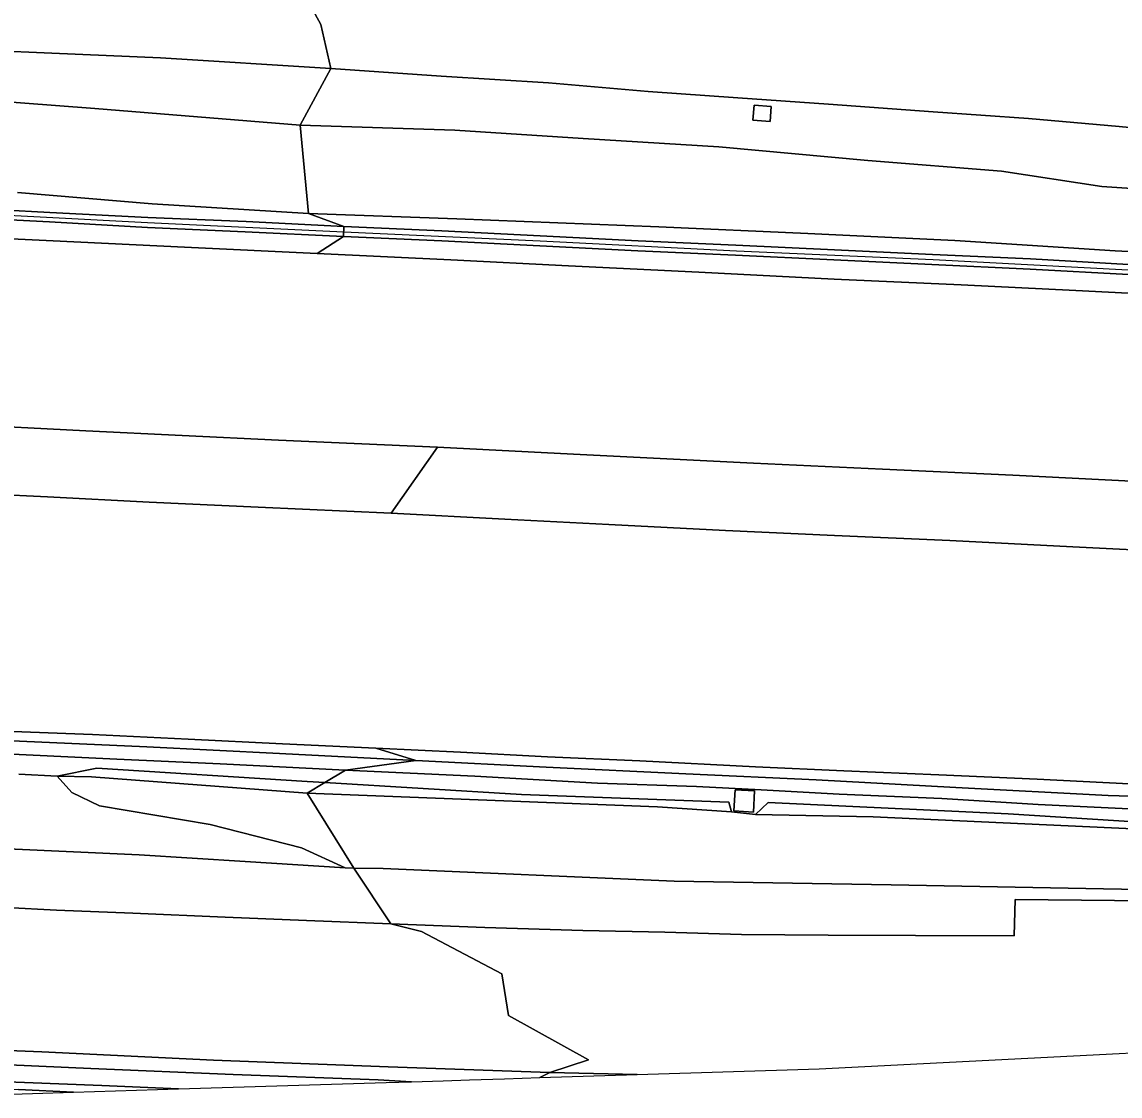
# Model space of a CAD drawing. Extents: x 161483 to 162250, y 379484 to 380833.
# Drawn here: x 161871.3 to 161961.2, y 379510.7 to 379598.6 of the extents above; entities that cross this region are included whole.
import ezdxf

# ---------------------------------------------------------------- set-up
doc = ezdxf.new("R2010")
doc.units = 0
for name, color, linetype in [('IMGEO_Berm_groen', 7, 'Continuous'), ('IMGEO_Geluidsscherm', 7, 'Continuous'), ('IMGEO_Grasland_overig', 7, 'Continuous'), ('IMGEO_Groenvoorziening', 7, 'Continuous'), ('IMGEO_Muur', 7, 'Continuous'), ('IMGEO_Rijbaan_autosnelweg', 7, 'Continuous'), ('IMGEO_Rijbaan_autoweg', 7, 'Continuous'), ('IMGEO_Terreindeel_gesloten', 7, 'Continuous')]:
    doc.layers.add(name, color=color, linetype=linetype)

msp = doc.modelspace()

# ---------------------------------------------------------------- linework, layer by layer
at = {"layer": 'IMGEO_Berm_groen'}
for points in [[(161865.098, 379592.49), (161877.286, 379591.551), (161894.093, 379590.202), (161896.612, 379594.846), (161882.669, 379595.722), (161873.778, 379596.099), (161863.636, 379596.536)], [(161969.595, 379589.275), (161961.169, 379590.097), (161953.731, 379590.737), (161945.923, 379591.291), (161937.366, 379591.909), (161929.936, 379592.438), (161922.604, 379592.96), (161914.438, 379593.651), (161905.644, 379594.211), (161896.612, 379594.846), (161894.093, 379590.202), (161906.752, 379589.784), (161917.274, 379589.098), (161928.37, 379588.43), (161940.574, 379587.296), (161951.531, 379586.445), (161959.736, 379585.181), (161968.733, 379584.567)], [(161870.963, 379584.677), (161881.99, 379583.757), (161894.793, 379582.977), (161894.093, 379590.202), (161877.286, 379591.551), (161865.098, 379592.49)], [(161865.558, 379583.486), (161873.599, 379583.056), (161881.614, 379582.651), (161889.664, 379582.3), (161897.669, 379581.905), (161894.793, 379582.977), (161881.99, 379583.757), (161870.963, 379584.677)], [(161975.376, 379579.179), (161960.84, 379579.904), (161947.702, 379580.751), (161935.67, 379581.327), (161923.471, 379581.861), (161906.935, 379582.527), (161894.793, 379582.977), (161897.669, 379581.905), (161905.701, 379581.544), (161913.76, 379581.14), (161921.784, 379580.736), (161929.78, 379580.384), (161937.839, 379579.989), (161945.862, 379579.603), (161953.886, 379579.242), (161961.918, 379578.794)], [(161860.651, 379581.353), (161873.886, 379580.737), (161884.63, 379580.214), (161895.494, 379579.705), (161897.64, 379581.081), (161889.59, 379581.468), (161881.593, 379581.828), (161873.569, 379582.285), (161865.511, 379582.68)], [(161961.915, 379577.971), (161953.856, 379578.41), (161945.824, 379578.779), (161937.791, 379579.183), (161929.733, 379579.552), (161921.745, 379579.921), (161913.73, 379580.326), (161905.689, 379580.73), (161897.64, 379581.081), (161895.494, 379579.705), (161906.434, 379579.162), (161916.06, 379578.686), (161926.734, 379578.169), (161937.829, 379577.578), (161948.223, 379577.114), (161957.611, 379576.65), (161968.314, 379576.112)], [(161864.262, 379560.208), (161873.405, 379559.762), (161881.729, 379559.345), (161890.648, 379558.919), (161901.539, 379558.425), (161905.335, 379563.827), (161892.316, 379564.422), (161876.561, 379565.188), (161865.956, 379565.71)], [(161964.859, 379560.919), (161952.455, 379561.547), (161941.786, 379562.031), (161931.218, 379562.526), (161916.473, 379563.273), (161905.335, 379563.827), (161901.539, 379558.425), (161910.843, 379557.946), (161919.363, 379557.51), (161928.912, 379557.026), (161937.844, 379556.614), (161947.288, 379556.185), (161957.354, 379555.691), (161966.112, 379555.256)], [(161869.894, 379539.833), (161881.547, 379539.296), (161892.418, 379538.766), (161903.568, 379538.183), (161900.304, 379539.195), (161892.638, 379539.554), (161884.922, 379539.948), (161877.099, 379540.319), (161869.087, 379540.628)], [(161868.195, 379538.813), (161879.08, 379538.298), (161887.558, 379537.903), (161897.813, 379537.396), (161903.568, 379538.183), (161892.418, 379538.766), (161881.547, 379539.296), (161869.894, 379539.833)], [(161871.076, 379537.06), (161874.197, 379536.902), (161877.456, 379537.559), (161894.665, 379536.467), (161896.119, 379536.378), (161897.813, 379537.396), (161887.558, 379537.903), (161879.08, 379538.298), (161868.195, 379538.813)], [(161961.966, 379536.284), (161954.446, 379536.651), (161946.381, 379537.007), (161938.61, 379537.351), (161931.391, 379537.665), (161921.919, 379538.149), (161914.358, 379538.495), (161907.236, 379538.872), (161900.304, 379539.195), (161903.568, 379538.183), (161914.243, 379537.638), (161925.673, 379537.099), (161936.334, 379536.596), (161947.793, 379535.973), (161960.244, 379535.33), (161972.806, 379534.953)], [(161962.561, 379534.201), (161954.53, 379534.585), (161946.625, 379535.069), (161938.217, 379535.422), (161931.837, 379535.777), (161926.549, 379536.071), (161918.435, 379536.342), (161908.403, 379536.893), (161897.813, 379537.396), (161896.119, 379536.378), (161912.214, 379535.397), (161929.205, 379534.765), (161929.417, 379533.982), (161931.391, 379533.775), (161932.421, 379534.764), (161952.059, 379533.828), (161968.039, 379532.803)], [(161870.02, 379526.146), (161874.147, 379525.948), (161880.407, 379525.689), (161887.955, 379525.364), (161894.621, 379525.095), (161901.532, 379524.828), (161898.486, 379529.365), (161897.785, 379529.408), (161889.587, 379529.91), (161880.926, 379530.471), (161870.153, 379530.959)], [(161967.124, 379527.534), (161942.493, 379528.022), (161924.713, 379528.31), (161900.904, 379529.337), (161898.486, 379529.365), (161901.532, 379524.828), (161909.212, 379524.511), (161917.255, 379524.26), (161923.948, 379524.124), (161930.229, 379523.95), (161937.341, 379523.894), (161944.48, 379523.873), (161952.558, 379523.848), (161952.639, 379526.809), (161971.631, 379526.61)]]:
    msp.add_lwpolyline(points, dxfattribs=at)
for points in [[(161932.671, 379591.716), (161932.572, 379590.487), (161931.169, 379590.6), (161931.267, 379591.829)], [(161931.391, 379533.775), (161929.417, 379533.982), (161923.352, 379534.396), (161899.596, 379535.326), (161894.672, 379535.509), (161898.486, 379529.365), (161900.904, 379529.337), (161924.713, 379528.31), (161942.493, 379528.022), (161967.124, 379527.534), (161980.36, 379527.458), (161987.968, 379527.312), (162004.213, 379527.573), (162004.392, 379530.493), (162003.491, 379531.14), (162003.551, 379531.447), (162003.241, 379531.484), (162002.805, 379531.483), (162002.525, 379531.216), (162001.166, 379531.076), (161996.139, 379531.081), (161984.045, 379531.297), (161965.863, 379532.437), (161941.002, 379533.589)], [(161931.311, 379535.693), (161931.205, 379533.969), (161929.617, 379534.066), (161929.723, 379535.79)], [(161913.709, 379512.226), (161914.531, 379512.658), (161901.312, 379513.113), (161887.015, 379513.657), (161872.941, 379514.329), (161862.015, 379514.775), (161853.047, 379515.305), (161852.881, 379515.041), (161852.738, 379512.675), (161852.709, 379512.203), (161853.123, 379512.179), (161853.358, 379513.014), (161853.859, 379513.382), (161854.431, 379513.568), (161856.429, 379513.766), (161863.549, 379513.584), (161876.965, 379512.963), (161888.619, 379512.495), (161900.481, 379512.043), (161903.213, 379511.894), (161905.795, 379511.976), (161907.973, 379512.045), (161910.818, 379512.135)], [(161921.695, 379512.479), (161914.531, 379512.658), (161913.709, 379512.226)]]:
    msp.add_lwpolyline(points, close=True, dxfattribs=at)
at = {"layer": 'IMGEO_Geluidsscherm'}
for points in [[(161849.49, 379583.831), (161865.554, 379583.075), (161881.584, 379582.231), (161897.666, 379581.476)], [(161897.666, 379581.476), (161913.748, 379580.72), (161929.812, 379579.912), (161945.929, 379579.192), (161961.906, 379578.365), (161977.935, 379577.609), (161994.052, 379576.801), (162010.08, 379576.169), (162026.073, 379575.518), (162042.242, 379574.887), (162058.323, 379574.273), (162074.403, 379573.694), (162090.466, 379573.185), (162104.975, 379572.753), (162122.608, 379572.186)]]:
    msp.add_lwpolyline(points, dxfattribs=at)
at = {"layer": 'IMGEO_Grasland_overig'}
for points in [[(161972.806, 379534.953), (161960.244, 379535.33), (161947.793, 379535.973), (161936.334, 379536.596), (161925.673, 379537.099), (161914.243, 379537.638), (161903.568, 379538.183), (161897.813, 379537.396), (161908.403, 379536.893), (161918.435, 379536.342), (161926.549, 379536.071), (161931.837, 379535.777), (161938.217, 379535.422), (161946.625, 379535.069), (161954.53, 379534.585), (161962.561, 379534.201)], [(161870.153, 379530.959), (161880.926, 379530.471), (161889.587, 379529.91), (161897.785, 379529.408), (161894.203, 379531.047), (161886.729, 379532.948), (161877.656, 379534.478), (161875.405, 379535.559), (161874.197, 379536.902), (161871.076, 379537.06)]]:
    msp.add_lwpolyline(points, dxfattribs=at)
for points in [[(161903.213, 379511.894), (161900.481, 379512.043), (161888.619, 379512.495), (161876.965, 379512.963), (161863.549, 379513.584), (161856.429, 379513.766), (161854.431, 379513.568), (161853.859, 379513.382), (161853.358, 379513.014), (161853.123, 379512.179), (161854.225, 379512.115), (161854.726, 379512.089), (161854.736, 379512.158), (161855.265, 379512.442), (161865.169, 379512.072), (161877.857, 379511.571), (161884.147, 379511.302), (161901.149, 379511.829)], [(161875.53, 379511.035), (161884.147, 379511.302), (161877.857, 379511.571), (161865.169, 379512.072), (161855.265, 379512.442), (161854.736, 379512.158), (161854.726, 379512.089), (161871.031, 379511.251)]]:
    msp.add_lwpolyline(points, close=True, dxfattribs=at)
at = {"layer": 'IMGEO_Groenvoorziening'}
msp.add_lwpolyline([(161968.733, 379584.567), (161959.736, 379585.181), (161951.531, 379586.445), (161940.574, 379587.296), (161928.37, 379588.43), (161917.274, 379589.098), (161906.752, 379589.784), (161894.093, 379590.202), (161894.793, 379582.977), (161906.935, 379582.527), (161923.471, 379581.861), (161935.67, 379581.327), (161947.702, 379580.751), (161960.84, 379579.904), (161975.376, 379579.179)], dxfattribs=at)
for points in [[(161874.197, 379536.902), (161877.001, 379536.86), (161894.672, 379535.509), (161896.119, 379536.378), (161894.665, 379536.467), (161877.456, 379537.559)], [(161894.672, 379535.509), (161877.001, 379536.86), (161874.197, 379536.902), (161875.405, 379535.559), (161877.656, 379534.478), (161886.729, 379532.948), (161894.203, 379531.047), (161897.785, 379529.408), (161898.486, 379529.365)], [(161894.672, 379535.509), (161899.596, 379535.326), (161923.352, 379534.396), (161929.417, 379533.982), (161929.205, 379534.765), (161912.214, 379535.397), (161896.119, 379536.378)], [(161931.391, 379533.775), (161941.002, 379533.589), (161965.863, 379532.437), (161984.045, 379531.297), (161996.139, 379531.081), (162001.166, 379531.076), (162002.525, 379531.216), (162002.805, 379531.483), (161997.255, 379531.464), (161982.407, 379531.933), (161968.039, 379532.803), (161952.059, 379533.828), (161932.421, 379534.764)]]:
    msp.add_lwpolyline(points, close=True, dxfattribs=at)
at = {"layer": 'IMGEO_Muur'}
for points in [[(161865.511, 379582.68), (161873.569, 379582.285), (161881.593, 379581.828), (161889.59, 379581.468), (161897.64, 379581.081), (161897.669, 379581.905), (161889.664, 379582.3), (161881.614, 379582.651), (161873.599, 379583.056), (161865.558, 379583.486)], [(161961.918, 379578.794), (161953.886, 379579.242), (161945.862, 379579.603), (161937.839, 379579.989), (161929.78, 379580.384), (161921.784, 379580.736), (161913.76, 379581.14), (161905.701, 379581.544), (161897.669, 379581.905), (161897.64, 379581.081), (161905.689, 379580.73), (161913.73, 379580.326), (161921.745, 379579.921), (161929.733, 379579.552), (161937.791, 379579.183), (161945.824, 379578.779), (161953.856, 379578.41), (161961.915, 379577.971)], [(161865.437, 379510.722), (161875.53, 379511.035), (161871.031, 379511.251)]]:
    msp.add_lwpolyline(points, dxfattribs=at)
at = {"layer": 'IMGEO_Rijbaan_autosnelweg'}
for points in [[(161968.314, 379576.112), (161957.611, 379576.65), (161948.223, 379577.114), (161937.829, 379577.578), (161926.734, 379578.169), (161916.06, 379578.686), (161906.434, 379579.162), (161895.494, 379579.705), (161884.63, 379580.214), (161873.886, 379580.737), (161860.651, 379581.353), (161851.537, 379581.862), (161840.426, 379582.405), (161829.299, 379582.941), (161816.678, 379583.532), (161805.584, 379584.085), (161794.44, 379584.645), (161785.273, 379585.034), (161773.203, 379585.655), (161761.278, 379586.244), (161750.838, 379586.691), (161739.422, 379587.24), (161727.013, 379587.902)], [(161726.827, 379572.481), (161738.616, 379571.942), (161750.448, 379571.345), (161762.586, 379570.698), (161773.332, 379570.169), (161785.469, 379569.591), (161794.696, 379569.134), (161807.02, 379568.566), (161816.594, 379568.121), (161826.058, 379567.658), (161836.124, 379567.132), (161847.09, 379566.612), (161854.663, 379566.254), (161865.956, 379565.71), (161876.561, 379565.188), (161892.316, 379564.422), (161905.335, 379563.827), (161916.473, 379563.273), (161931.218, 379562.526), (161941.786, 379562.031), (161952.455, 379561.547), (161964.859, 379560.919)], [(161966.112, 379555.256), (161957.354, 379555.691), (161947.288, 379556.185), (161937.844, 379556.614), (161928.912, 379557.026), (161919.363, 379557.51), (161910.843, 379557.946), (161901.539, 379558.425), (161890.648, 379558.919), (161881.729, 379559.345), (161873.405, 379559.762), (161864.262, 379560.208), (161854.685, 379560.691), (161842.275, 379561.301), (161829.45, 379561.942), (161818, 379562.526), (161804.139, 379563.193), (161792.147, 379563.721), (161779.466, 379564.329), (161767.277, 379564.984), (161755.411, 379565.607), (161744.182, 379566.099), (161731.475, 379566.757)], [(161869.087, 379540.628), (161877.099, 379540.319), (161884.922, 379539.948), (161892.638, 379539.554), (161900.304, 379539.195), (161907.236, 379538.872), (161914.358, 379538.495), (161921.919, 379538.149), (161931.391, 379537.665), (161938.61, 379537.351), (161946.381, 379537.007), (161954.446, 379536.651), (161961.966, 379536.284)]]:
    msp.add_lwpolyline(points, dxfattribs=at)
at = {"layer": 'IMGEO_Rijbaan_autoweg'}
for points in [[(161863.636, 379596.536), (161873.778, 379596.099), (161882.669, 379595.722), (161896.612, 379594.846), (161895.798, 379598.446), (161893.938, 379601.841), (161898.714, 379604.962), (161898.584, 379607.803), (161897.968, 379609.155), (161887.835, 379609.881), (161883.477, 379610.189), (161877.235, 379610.567), (161870.255, 379610.853)], [(161965.246, 379600.754), (161958.099, 379601.547), (161950.219, 379602.567), (161937.573, 379604.241), (161926.459, 379605.791), (161915.277, 379607.199), (161903.487, 379608.598), (161897.968, 379609.155), (161898.584, 379607.803), (161898.714, 379604.962), (161893.938, 379601.841), (161895.798, 379598.446), (161896.612, 379594.846), (161905.644, 379594.211), (161914.438, 379593.651), (161922.604, 379592.96), (161929.936, 379592.438), (161937.366, 379591.909), (161945.923, 379591.291), (161953.731, 379590.737), (161961.169, 379590.097), (161969.595, 379589.275)], [(161971.631, 379526.61), (161952.639, 379526.809), (161952.558, 379523.848), (161944.48, 379523.873), (161937.341, 379523.894), (161930.229, 379523.95), (161923.948, 379524.124), (161917.255, 379524.26), (161909.212, 379524.511), (161901.532, 379524.828), (161904.027, 379524.178), (161910.6, 379520.721), (161911.169, 379517.31), (161917.716, 379513.695), (161914.531, 379512.658), (161921.695, 379512.479), (161936.6, 379512.95), (161986.78, 379515.51)], [(161862.015, 379514.775), (161872.941, 379514.329), (161887.015, 379513.657), (161901.312, 379513.113), (161914.531, 379512.658), (161917.716, 379513.695), (161911.169, 379517.31), (161910.6, 379520.721), (161904.027, 379524.178), (161901.532, 379524.828), (161894.621, 379525.095), (161887.955, 379525.364), (161880.407, 379525.689), (161874.147, 379525.948), (161870.02, 379526.146)]]:
    msp.add_lwpolyline(points, dxfattribs=at)
at = {"layer": 'IMGEO_Terreindeel_gesloten'}
for points in [[(161932.671, 379591.716), (161931.267, 379591.829), (161931.169, 379590.6), (161932.572, 379590.487)], [(161931.311, 379535.693), (161929.723, 379535.79), (161929.617, 379534.066), (161931.205, 379533.969)]]:
    msp.add_lwpolyline(points, close=True, dxfattribs=at)

doc.saveas('drawing.dxf')
